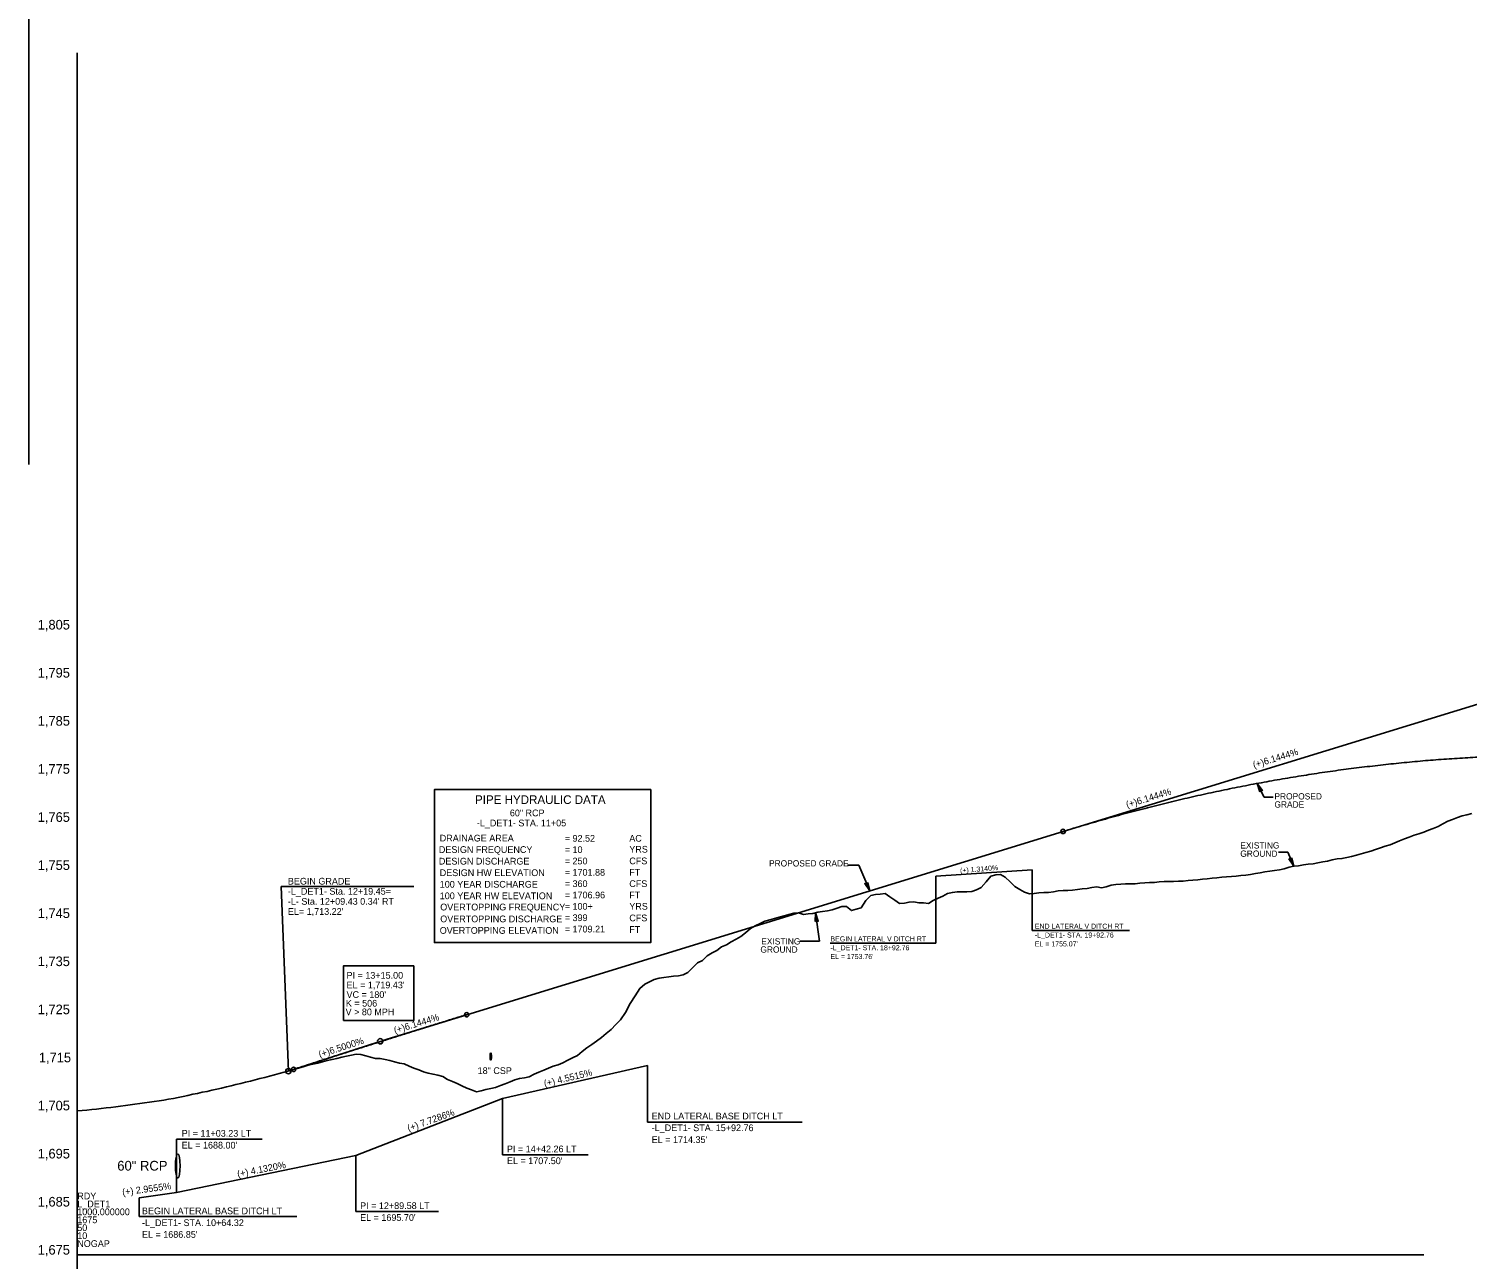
# Model space of a CAD drawing. Extents: x 498575 to 532350, y 405181 to 484585.
# Drawn here: x 505806 to 507302, y 439401 to 440680 of the extents above; entities that cross this region are included whole.
import ezdxf

# ---------------------------------------------------------------- set-up
doc = ezdxf.new("R2010")
doc.units = 0
for name, color, linetype in [('Exist Profile Cell', 7, 'Continuous'), ('Exist Structure Minor Pipes RCP 30 Inch Text', 7, 'Continuous'), ('Exist Vertical Profile Ground Line', 7, 'Continuous'), ('Exist Vertical Profile Vertical Axis Label', 7, 'Continuous'), ('Prop Drainage Structure Pipe Welded Steel 54in Label', 7, 'Continuous'), ('Prop Grid Mask', 7, 'Continuous'), ('Prop PFL Text', 7, 'Continuous'), ('Prop Vertical Profile Curve Label', 7, 'Continuous'), ('Prop Vertical Profile Ditch Grade Left', 7, 'Continuous'), ('Prop Vertical Profile Ditch Grade Left Label', 7, 'Continuous'), ('Prop Vertical Profile Ditch Grade Right', 7, 'Continuous'), ('Prop Vertical Profile Ditch Grade Right Label', 7, 'Continuous'), ('Prop Vertical Profile Grade', 7, 'Continuous'), ('Prop Vertical Profile Grade Label', 7, 'Continuous'), ('Prop VPI Label', 7, 'Continuous'), ('Sheet Data Text CELL', 7, 'Continuous')]:
    doc.layers.add(name, color=color, linetype=linetype)

msp = doc.modelspace()

# ---------------------------------------------------------------- linework, layer by layer
at = {"layer": 'Exist Profile Cell'}
for p, q in [((505806.3, 441477.3), (505806.3, 440227.3)), ((505856.7, 439405.5), (505856.7, 440655.5)), ((505856.7, 439405.5), (507256.7, 439405.5)), ((505856.7, 439405.5), (505856.7, 438155.5))]:
    msp.add_line(p, q, dxfattribs=at)
at = {"layer": 'Exist Structure Minor Pipes RCP 30 Inch Text'}
msp.add_ellipse((505961.2, 439498), major_axis=(0, 12.5), ratio=0.2, dxfattribs=at)
at = {"layer": 'Exist Vertical Profile Ground Line'}
for points in [[(506856.7, 439781.9), (506861.7, 439782.3), (506866.7, 439782.4), (506871.7, 439782.9), (506876.7, 439784), (506881.7, 439784.4), (506886.7, 439784.5), (506891.7, 439784.9), (506896.7, 439785.4), (506901.7, 439786), (506906.7, 439786.6), (506911.7, 439787.4), (506916.7, 439788.1), (506921.7, 439787.3), (506926.7, 439788.1), (506931.7, 439790), (506936.7, 439790.7), (506941.7, 439791.1), (506946.7, 439791.3), (506951.7, 439791.4), (506956.7, 439791.5), (506961.7, 439791.9), (506966.7, 439792.4), (506971.7, 439792.6), (506976.7, 439792.7), (506981.7, 439793.3), (506986.7, 439793.8), (506991.7, 439793.9), (506996.7, 439793.8), (507001.7, 439794), (507006.7, 439794.3), (507011.7, 439794.8), (507016.7, 439795.2), (507021.7, 439795.6), (507026.7, 439796.1), (507031.7, 439796.6), (507036.7, 439797.1), (507041.7, 439797.7), (507046.7, 439798.3), (507051.7, 439798.7), (507056.7, 439799.1), (507061.7, 439799.5), (507066.7, 439799.9), (507071.7, 439800.3), (507076.7, 439801.2), (507081.7, 439802), (507086.7, 439802.8), (507091.7, 439803.7), (507096.7, 439804.4), (507101.7, 439805.1), (507106.7, 439805.9), (507111.7, 439806.9), (507116.7, 439808.7), (507121.7, 439809.6), (507126.7, 439810.2), (507131.7, 439811.1), (507136.7, 439811.8), (507141.7, 439812.3), (507146.7, 439813.2), (507151.7, 439814.1), (507156.7, 439815), (507161.7, 439816.2), (507166.7, 439817.3), (507171.7, 439817.7), (507176.7, 439818.7), (507181.7, 439819.8), (507186.7, 439821.2), (507191.7, 439822.6), (507196.7, 439824), (507201.7, 439825.5), (507206.7, 439827.2), (507211.7, 439828.9), (507216.7, 439830.6), (507221.7, 439832), (507226.7, 439834.1), (507231.7, 439836.2), (507236.7, 439838.2), (507241.7, 439840), (507246.7, 439841.8), (507251.7, 439843.3), (507256.7, 439845.2), (507261.7, 439847), (507266.7, 439848.9), (507271.7, 439851), (507276.7, 439853.8), (507281.7, 439856.5), (507286.7, 439858.4), (507291.7, 439860.3), (507296.7, 439862.2), (507301.7, 439863), (507306.7, 439864.5)], [(506356.7, 439603.1), (506361.7, 439605.2), (506366.7, 439607.9), (506371.7, 439610.3), (506376.7, 439613), (506381.7, 439616.9), (506386.7, 439620.8), (506391.7, 439624.4), (506396.7, 439627.8), (506401.7, 439631.7), (506406.7, 439635.8), (506411.7, 439640), (506416.7, 439645), (506421.7, 439650.1), (506426.7, 439657.7), (506431.7, 439666.8), (506436.7, 439675), (506441.7, 439682.6), (506446.7, 439687.2), (506451.7, 439689.6), (506456.7, 439692), (506461.7, 439693.3), (506466.7, 439693.9), (506471.7, 439694.6), (506476.7, 439695.2), (506481.7, 439695.7), (506486.7, 439696.8), (506491.7, 439699.3), (506496.7, 439704.2), (506501.7, 439709.1), (506506.7, 439711.8), (506511.7, 439716.4), (506516.7, 439719.5), (506521.7, 439721.9), (506526.7, 439725.7), (506531.7, 439728.1), (506536.7, 439731), (506541.7, 439733.8), (506546.7, 439736.7), (506551.7, 439740.5), (506556.7, 439744.9), (506561.7, 439747.8), (506566.7, 439750.1), (506571.7, 439752.4), (506576.7, 439754.1), (506581.7, 439755.2), (506586.7, 439756.6), (506591.7, 439758), (506596.7, 439759.4), (506601.7, 439760.7), (506606.7, 439761.3), (506611.7, 439759.6), (506616.7, 439760), (506621.7, 439760.5), (506626.7, 439761.9), (506631.7, 439762.6), (506636.7, 439763.3), (506641.7, 439764.2), (506646.7, 439766), (506651.7, 439767.8), (506656.7, 439767.7), (506661.7, 439763.5), (506666.7, 439765), (506671.7, 439766.3), (506676.7, 439774.2), (506681.7, 439779.1), (506686.7, 439780.1), (506691.7, 439780.7), (506696.7, 439781.2), (506701.7, 439778), (506706.7, 439774.4), (506711.7, 439770.9), (506716.7, 439771.1), (506721.7, 439772.4), (506726.7, 439772.5), (506731.7, 439771.7), (506736.7, 439771.5), (506741.7, 439770.9), (506746.7, 439774), (506751.7, 439776.6), (506756.7, 439778.7), (506761.7, 439781.2), (506766.7, 439782.4), (506771.7, 439783), (506776.7, 439783), (506781.7, 439783.1), (506786.7, 439783.3), (506791.7, 439785), (506796.7, 439787.6), (506801.7, 439793.5), (506806.7, 439799.2), (506811.7, 439800.6), (506816.7, 439801.1), (506821.7, 439798.3), (506826.7, 439793.5), (506831.7, 439788.5), (506836.7, 439785.6), (506841.7, 439782.7), (506846.7, 439780.8), (506851.7, 439781.3), (506856.7, 439781.9)], [(505856.7, 439555.2), (505861.7, 439555.7), (505866.7, 439556.1), (505871.7, 439556.6), (505876.7, 439557.2), (505881.7, 439557.7), (505886.7, 439558.3), (505891.7, 439558.9), (505896.7, 439559.5), (505901.7, 439560.1), (505906.7, 439560.8), (505911.7, 439561.4), (505916.7, 439562.1), (505921.7, 439562.8), (505926.7, 439563.5), (505931.7, 439564.3), (505936.7, 439565), (505941.7, 439565.8), (505946.7, 439566.5), (505951.7, 439567.4), (505956.7, 439568.3), (505961.7, 439569.3), (505966.7, 439570.3), (505971.7, 439571.4), (505976.7, 439572.5), (505981.7, 439573.5), (505986.7, 439574.6), (505991.7, 439575.6), (505996.7, 439576.7), (506001.7, 439577.8), (506006.7, 439579), (506011.7, 439580.2), (506016.7, 439581.3), (506021.7, 439582.6), (506026.7, 439583.8), (506031.7, 439585), (506036.7, 439586.3), (506041.7, 439587.6), (506046.7, 439588.8), (506051.7, 439590.1), (506056.7, 439591.4), (506061.7, 439592.7), (506066.7, 439594), (506071.7, 439595.4), (506076.7, 439596.8), (506081.7, 439598.2), (506086.7, 439599.6), (506091.7, 439601.1), (506096.7, 439602.7), (506101.7, 439604), (506106.7, 439605), (506111.7, 439606.4), (506116.7, 439607.6), (506121.7, 439608.8), (506126.7, 439609.9), (506131.7, 439611), (506136.7, 439612.1), (506141.7, 439613.1), (506146.7, 439614.1), (506151.7, 439613.8), (506156.7, 439612.5), (506161.7, 439611.2), (506166.7, 439609.8), (506171.7, 439609.7), (506176.7, 439608.6), (506181.7, 439607.5), (506186.7, 439606.3), (506191.7, 439605), (506196.7, 439604.1), (506201.7, 439601.7), (506206.7, 439599.6), (506211.7, 439597.8), (506216.7, 439596), (506221.7, 439594.6), (506226.7, 439593.4), (506231.7, 439592.5), (506236.7, 439591.2), (506241.7, 439588), (506246.7, 439586), (506251.7, 439583.7), (506256.7, 439581.3), (506261.7, 439579), (506266.7, 439577), (506271.7, 439575.1), (506276.7, 439576.2), (506281.7, 439577.4), (506286.7, 439578.5), (506291.7, 439579.7), (506296.7, 439581.5), (506301.7, 439583.5), (506306.7, 439585.4), (506311.7, 439587.4), (506316.7, 439589), (506321.7, 439589.8), (506326.7, 439590.8), (506331.7, 439593.3), (506336.7, 439595.5), (506341.7, 439597.7), (506346.7, 439599.7), (506351.7, 439601.7), (506356.7, 439603.1)]]:
    msp.add_lwpolyline(points, dxfattribs=at)
at = {"layer": 'Prop Drainage Structure Pipe Welded Steel 54in Label'}
msp.add_ellipse((506286.7, 439611.9), major_axis=(0, 3.75), ratio=0.2, dxfattribs=at)
at = {"layer": 'Prop Grid Mask'}
for points in [[(506228, 439889.3), (506453, 439889.3), (506453, 439730.3), (506228, 439730.3)], [(506133.5, 439649.2), (506206.5, 439649.2), (506206.5, 439706), (506133.5, 439706)]]:
    msp.add_lwpolyline(points, close=True, dxfattribs=at)
at = {"layer": 'Prop PFL Text'}
for p, q in [((507083.6, 439895.7), (507090.7, 439881.4)), ((507100.2, 439881.4), (507090.7, 439881.4)), ((507115.3, 439824.3), (507105.8, 439824.3)), ((507121.7, 439809.6), (507115.3, 439824.3)), ((506669.2, 439810.9), (506657.5, 439810.9)), ((506680.8, 439784), (506669.2, 439810.9)), ((506628.4, 439731.6), (506624.2, 439761.2)), ((506608, 439731.6), (506628.4, 439731.6))]:
    msp.add_line(p, q, dxfattribs=at)
for points in [[(507086.3, 439887), (507083.6, 439895.7), (507089.1, 439888.3), (507087.2, 439888.6)], [(507119.5, 439818.5), (507121.7, 439809.6), (507116.6, 439817.2), (507118.5, 439816.8)], [(506678.6, 439792.9), (506680.8, 439784), (506675.6, 439791.7), (506677.6, 439791.3)], [(506624, 439752.1), (506624.2, 439761.2), (506627.1, 439752.5), (506625.3, 439753.4)]]:
    msp.add_lwpolyline(points, close=True, dxfattribs=at)
at = {"layer": 'Prop Vertical Profile Curve Label'}
for centre in [(506881.7, 439845.8), (506261.7, 439655.3), (506081.7, 439598.4)]:
    msp.add_circle(centre, 2.25, dxfattribs=at)
at = {"layer": 'Prop Vertical Profile Ditch Grade Left'}
msp.add_lwpolyline([(505921.1, 439464.8), (505960, 439470.5), (506146.3, 439509), (506299, 439568), (506449.5, 439602.3)], dxfattribs=at)
at = {"layer": 'Prop Vertical Profile Ditch Grade Left Label'}
for p, q in [((506449.5, 439602.3), (506449.5, 439543.7)), ((506299, 439568), (506299, 439509.5)), ((506449.5, 439543.7), (506610.4, 439543.7)), ((505960, 439525.7), (505960, 439470.5)), ((505960, 439525.7), (506049.1, 439525.7)), ((506146.3, 439509), (506146.3, 439450.5)), ((506299, 439509.5), (506387.9, 439509.5)), ((505921.1, 439464.8), (505921.1, 439445.3)), ((505921.1, 439445.3), (506085.1, 439445.3)), ((506146.3, 439450.5), (506232.2, 439450.5))]:
    msp.add_line(p, q, dxfattribs=at)
at = {"layer": 'Prop Vertical Profile Ditch Grade Right'}
msp.add_lwpolyline([(506749.5, 439799.3), (506749.5, 439799.3), (506849.5, 439805.9)], dxfattribs=at)
at = {"layer": 'Prop Vertical Profile Ditch Grade Right Label'}
for p, q in [((506749.5, 439799.3), (506749.5, 439729.7)), ((506849.5, 439805.9), (506849.5, 439742.9)), ((506950.7, 439742.9), (506849.5, 439742.9)), ((506749.5, 439729.7), (506639.4, 439729.7))]:
    msp.add_line(p, q, dxfattribs=at)
at = {"layer": 'Prop Vertical Profile Grade'}
for p, q in [((506261.7, 439655.3), (506881.7, 439845.8)), ((506076.2, 439596.6), (506081.7, 439598.4))]:
    msp.add_line(p, q, dxfattribs=at)
for points in [[(506881.7, 439845.8), (506903.7, 439852.4), (506925.7, 439858.7), (506947.7, 439864.8), (506969.7, 439870.5), (506991.7, 439876), (507013.7, 439881.2), (507035.7, 439886.1), (507057.7, 439890.7), (507079.7, 439895), (507101.7, 439899), (507123.7, 439902.7), (507145.7, 439906.2), (507167.7, 439909.4), (507189.7, 439912.2), (507211.7, 439914.8), (507233.7, 439917.1), (507255.7, 439919.2), (507277.7, 439920.9), (507299.7, 439922.3), (507321.7, 439923.5), (507343.7, 439924.3), (507365.7, 439924.9), (507387.7, 439925.2), (507409.7, 439925.2), (507431.7, 439924.9), (507453.7, 439924.4), (507475.7, 439923.5), (507497.7, 439922.4), (507519.7, 439920.9), (507541.7, 439919.2), (507563.7, 439917.2), (507585.7, 439914.9), (507607.7, 439912.3), (507629.7, 439909.5), (507651.7, 439906.3), (507673.7, 439902.9), (507695.7, 439899.1), (507717.7, 439895.1), (507739.7, 439890.8), (507761.7, 439886.2), (507783.7, 439881.3), (507805.7, 439876.2), (507827.7, 439870.7), (507849.7, 439865), (507871.7, 439858.9), (507893.7, 439852.6), (507915.7, 439846), (507937.7, 439839.1), (507959.7, 439831.9), (507981.7, 439824.5)], [(506081.7, 439598.4), (506085.3, 439599.6), (506088.9, 439600.7), (506092.5, 439601.9), (506096.1, 439603.1), (506099.7, 439604.2), (506103.3, 439605.4), (506106.9, 439606.6), (506110.5, 439607.7), (506114.1, 439608.9), (506117.7, 439610), (506121.3, 439611.2), (506124.9, 439612.4), (506128.5, 439613.5), (506132.1, 439614.7), (506135.7, 439615.8), (506139.3, 439617), (506142.9, 439618.1), (506146.5, 439619.3), (506150.1, 439620.4), (506153.7, 439621.6), (506157.3, 439622.7), (506160.9, 439623.8), (506164.5, 439625), (506168.1, 439626.1), (506171.7, 439627.3), (506175.3, 439628.4), (506178.9, 439629.5), (506182.5, 439630.7), (506186.1, 439631.8), (506189.7, 439632.9), (506193.3, 439634.1), (506196.9, 439635.2), (506200.5, 439636.3), (506204.1, 439637.4), (506207.7, 439638.6), (506211.3, 439639.7), (506214.9, 439640.8), (506218.5, 439641.9), (506222.1, 439643.1), (506225.7, 439644.2), (506229.3, 439645.3), (506232.9, 439646.4), (506236.5, 439647.5), (506240.1, 439648.6), (506243.7, 439649.8), (506247.3, 439650.9), (506250.9, 439652), (506254.5, 439653.1), (506258.1, 439654.2), (506261.7, 439655.3)]]:
    msp.add_spline(points, degree=3, dxfattribs=at)
at = {"layer": 'Prop VPI Label'}
for p, q in [((506881.7, 439845.8), (507429.1, 440013.9)), ((506068.6, 439788.6), (506206.8, 439788.6)), ((506068.6, 439788.6), (506076.3, 439596.6)), ((506261.7, 439655.3), (506174.4, 439628.5)), ((506081.7, 439598.4), (506169.1, 439626.8))]:
    msp.add_line(p, q, dxfattribs=at)
for centre in [(506171.7, 439627.7), (506076.2, 439596.6)]:
    msp.add_circle(centre, 2.75, dxfattribs=at)
at = {"layer": 'Sheet Data Text CELL'}
msp.add_lwpolyline([(506228, 439730.3), (506453, 439730.3), (506453, 439889.3), (506228, 439889.3)], close=True, dxfattribs=at)

# ---------------------------------------------------------------- texts
at = {"layer": 'Exist Profile Cell'}
for s, p in [('RDY', (505856.7, 439463.3)), ('L_DET1', (505856.7, 439455)), ('1000.000000', (505856.7, 439446.8)), ('1675', (505856.7, 439438.5)), ('50', (505856.7, 439430.3)), ('10', (505856.7, 439422)), ('NOGAP', (505856.7, 439413.8))]:
    msp.add_text(s, height=7, dxfattribs=at).set_placement(p)
at = {"layer": 'Exist Structure Minor Pipes RCP 30 Inch Text'}
msp.add_text('60" RCP', height=10.12, dxfattribs=at).set_placement((505898.3, 439493.2))
at = {"layer": 'Exist Vertical Profile Vertical Axis Label'}
for s, p in [('1,805', (505815.6, 440055.8)), ('1,795', (505815.6, 440005.8)), ('1,785', (505815.6, 439955.8)), ('1,775', (505815.6, 439905.8)), ('1,765', (505815.6, 439855.8)), ('1,755', (505815.6, 439805.8)), ('1,745', (505815.6, 439755.8)), ('1,735', (505815.6, 439705.8)), ('1,725', (505815.6, 439655.8)), ('1,715', (505816.8, 439605.8)), ('1,705', (505815.6, 439555.8)), ('1,695', (505815.6, 439505.8)), ('1,685', (505815.6, 439455.8)), ('1,675', (505815.6, 439405.8))]:
    msp.add_text(s, height=10, dxfattribs=at).set_placement(p)
at = {"layer": 'Prop Drainage Structure Pipe Welded Steel 54in Label'}
msp.add_text('18" CSP', height=7, dxfattribs=at).set_placement((506273, 439593.6))
at = {"layer": 'Prop PFL Text'}
for s, height, p in [('GRADE', 6.52, (507101.5, 439870.6)), ('PROPOSED', 6.52, (507101.5, 439879.1)), ('EXISTING', 6.52, (507066, 439828.1)), ('PROPOSED GRADE', 6.516, (506576, 439809.4)), ('GROUND', 6.52, (507066, 439819.5)), ('GROUND', 6.52, (506567, 439719.8)), ('EXISTING', 6.52, (506567.9, 439728.3))]:
    msp.add_text(s, height=height, dxfattribs=at).set_placement(p)
at = {"layer": 'Prop Vertical Profile Curve Label'}
for s, p in [("VC = 180'", (506136.7, 439672.7)), ('K = 506', (506136, 439663.7)), ('V > 80 MPH', (506135.7, 439654.7))]:
    msp.add_text(s, height=7, dxfattribs=at).set_placement(p)
at = {"layer": 'Prop Vertical Profile Ditch Grade Left Label'}
for s, rotation, p in [('(+) 4.5515%', 13.5615, (506342.8, 439580.2)), ('(+) 7.7286%', 19.5848, (506201.3, 439533.7)), ('END LATERAL BASE DITCH LT', 360, (506454, 439546.4)), ('PI = 11+03.23 LT', 360, (505965.3, 439528.4)), ('-L_DET1- STA. 15+92.76', 360, (506454, 439534.2)), ("EL = 1688.00'", 360, (505965.3, 439516.1)), ('PI = 14+42.26 LT', 360, (506303.5, 439512.2)), ("EL = 1714.35'", 360, (506454, 439521.9)), ('(+) 4.1320%', 11.049, (506023.7, 439486.2)), ("EL = 1707.50'", 360, (506303.5, 439499.9)), ('(+) 2.9555%', 7.4128, (505903.9, 439467.3)), ('BEGIN LATERAL BASE DITCH LT', 360, (505924, 439447.8)), ('PI = 12+89.58 LT', 360, (506150.8, 439453.2)), ('-L_DET1- STA. 10+64.32', 360, (505924, 439435.5)), ("EL = 1695.70'", 360, (506150.8, 439440.9)), ("EL = 1686.85'", 360, (505924, 439423.3))]:
    msp.add_text(s, height=7, rotation=rotation, dxfattribs=at).set_placement(p)
at = {"layer": 'Prop Vertical Profile Ditch Grade Right Label'}
for s, rotation, p in [('(+) 1.3140%', 4.6287, (506774.8, 439802.5)), ('-L_DET1- STA. 19+92.76', 360, (506852.4, 439735.5)), ('END LATERAL V DITCH RT', 360, (506852.4, 439744.7)), ('-L_DET1- STA. 18+92.76', 360, (506639.9, 439722.3)), ('BEGIN LATERAL V DITCH RT', 360, (506639.9, 439731.5)), ("EL = 1755.07'", 360, (506852.4, 439726.3)), ("EL = 1753.76'", 360, (506639.9, 439713.2))]:
    msp.add_text(s, height=5.25, rotation=rotation, dxfattribs=at).set_placement(p)
at = {"layer": 'Prop Vertical Profile Grade Label'}
for s, rotation, p in [('(+)6.1444%', 17.0779, (507080.3, 439911.5)), ('(+)6.1444%', 17.0779, (506948.4, 439870.1)), ('(+)6.1444%', 17.0779, (506187.1, 439635.5)), ('(+)6.5000%', 18.0042, (506109, 439610.4))]:
    msp.add_text(s, height=7, rotation=rotation, dxfattribs=at).set_placement(p)
at = {"layer": 'Prop VPI Label'}
for s, p in [('-L_DET1- Sta. 12+19.45=', (506075.7, 439780.1)), ('BEGIN GRADE', (506075.7, 439790.6)), ("-L- Sta. 12+09.43 0.34' RT", (506075.7, 439769.6)), ("EL= 1,713.22'", (506075.7, 439759.1)), ('PI = 13+15.00', (506136.7, 439692.7)), ("EL = 1,719.43'", (506136.7, 439682.7))]:
    msp.add_text(s, height=7, dxfattribs=at).set_placement(p)
at = {"layer": 'Sheet Data Text CELL'}
for s, height, p in [('PIPE HYDRAULIC DATA', 9, (506270.3, 439874.4)), ('60" RCP', 7, (506306.5, 439861.6)), ('   -L_DET1- STA. 11+05', 7, (506264.4, 439851.1)), ('DESIGN FREQUENCY', 7, (506232.7, 439823.5)), ('DRAINAGE AREA', 7, (506233.6, 439835.4)), ('= 92.52', 7, (506363.6, 439835.2)), ('= 10', 7, (506363.6, 439823.4)), ('AC', 7, (506430.7, 439835.2)), ('YRS', 7, (506430.7, 439823.8)), ('DESIGN DISCHARGE', 7, (506232.7, 439811.4)), ('= 250', 7, (506363.6, 439811.6)), ('CFS', 7, (506430.7, 439811.7)), ('DESIGN HW ELEVATION', 7, (506233.6, 439799.4)), ('= 1701.88', 7, (506363.6, 439799.8)), ('FT', 7, (506430.7, 439799.8)), ('100 YEAR DISCHARGE', 7, (506233.6, 439787.4)), ('= 360', 7, (506363.6, 439788)), ('CFS', 7, (506430.7, 439788)), ('100 YEAR HW ELEVATION', 7, (506233.6, 439775.4)), ('OVERTOPPING FREQUENCY', 7, (506234.1, 439763.7)), ('= 1706.96', 7, (506363.6, 439776.2)), ('= 100+', 7, (506363.6, 439764.4)), ('YRS', 7, (506430.7, 439764.5)), ('FT', 7, (506430.7, 439776.2)), ('OVERTOPPING DISCHARGE', 7, (506234.1, 439751.4)), ('= 399', 7, (506363.6, 439752.6)), ('CFS', 7, (506430.7, 439752.4)), ('OVERTOPPING ELEVATION', 7, (506233.6, 439739.4)), ('= 1709.21', 7, (506363.6, 439740.8)), ('FT', 7, (506430.7, 439740.4))]:
    msp.add_text(s, height=height, rotation=360, dxfattribs=at).set_placement(p)

doc.saveas('drawing.dxf')
